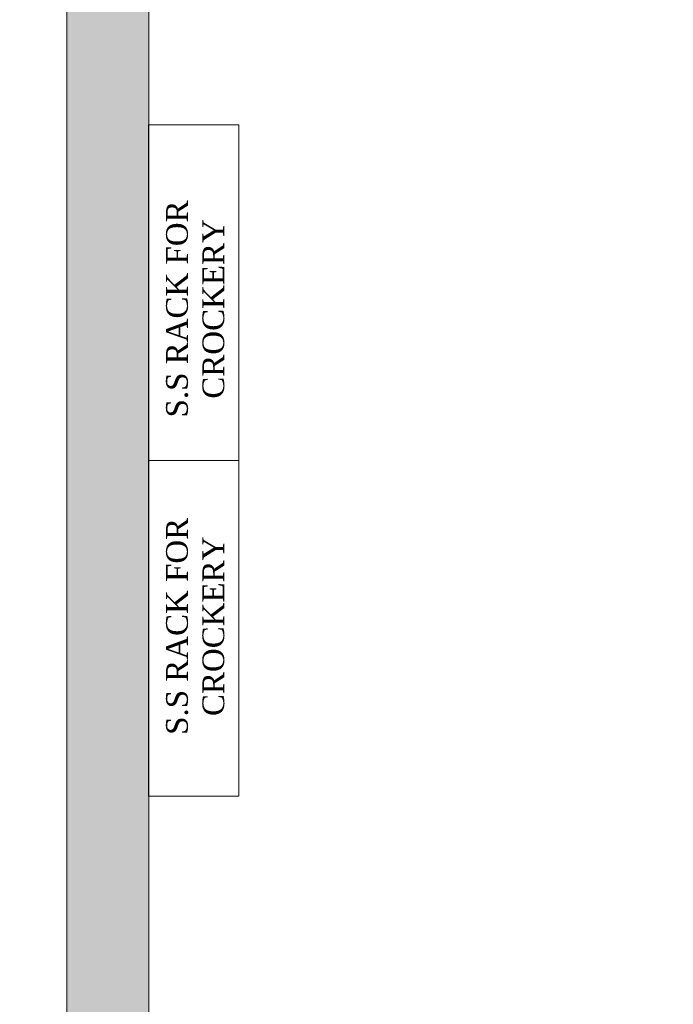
# Model space of a CAD drawing. Extents: x 3940905 to 4145695, y 925352 to 1109797.
# Tile 627 of 656: x 4030917 to 4032716, y 1096441 to 1099149. Entities that reach past the tile are written whole.
import ezdxf

# ---------------------------------------------------------------- set-up
doc = ezdxf.new("R2010")
doc.units = 0
doc.header["$LTSCALE"] = 750
doc.header["$MEASUREMENT"] = 0
for name, color, linetype, lineweight in [('CKD Equipments', 252, 'CONTINUOUS', 0), ('HATCH', 7, 'CONTINUOUS', 0), ('wall', 7, 'CONTINUOUS', 25)]:
    doc.layers.add(name, color=color, linetype=linetype, lineweight=lineweight)
doc.layers.add('TEXT', color=7, linetype='CONTINUOUS')
doc.styles.add('TXT1', font='times.ttf')

msp = doc.modelspace()

# ---------------------------------------------------------------- hatches: boundary and pattern name
at = {"layer": 'HATCH'}
h = msp.add_hatch(color=8, dxfattribs=at)
h.dxf.hatch_style = 1
h.paths.add_polyline_path([(4043641.8, 1102308.4), (4031046.8, 1102308.4), (4031046.8, 1088263.4), (4030916.8, 1088263.4), (4030916.8, 1074300.4), (4031079.8, 1074300.4), (4031079.8, 1067776.4), (4031536.8, 1067776.4), (4031536.8, 1072350.4), (4031536.8, 1074463.4), (4031146.8, 1074463.4), (4031146.8, 1088033.5), (4031271.8, 1088033.4), (4031271.8, 1102078.4), (4043641.8, 1102078.4)])

# ---------------------------------------------------------------- linework, layer by layer
at = {"layer": 'CKD Equipments', "color": 52}
for p, q in [((4031271.6, 1098860.2, -7.6), (4031271.6, 1097937, -7.6)), ((4031519.6, 1098860.2, -7.6), (4031271.6, 1098860.2, -7.6)), ((4031519.6, 1097937, -7.6), (4031519.6, 1098860.2, -7.6)), ((4031271.6, 1097937, -7.6), (4031519.6, 1097937, -7.6)), ((4031271.6, 1097937, -7.6), (4031271.6, 1097013.9, -7.6)), ((4031519.6, 1097937, -7.6), (4031271.6, 1097937, -7.6)), ((4031519.6, 1097013.9, -7.6), (4031519.6, 1097937, -7.6)), ((4031271.6, 1097013.9, -7.6), (4031519.6, 1097013.9, -7.6))]:
    msp.add_line(p, q, dxfattribs=at)
at = {"layer": 'wall', "lineweight": 0, "ltscale": 2, "elevation": -7.6}
msp.add_lwpolyline([(4043641.8, 1102308.4), (4031046.8, 1102308.4), (4031046.8, 1088263.4), (4030916.8, 1088263.4), (4030916.8, 1074300.4), (4031079.8, 1074300.4), (4031079.8, 1067776.4), (4031536.8, 1067776.4), (4031536.8, 1074463.4), (4031146.8, 1074463.4), (4031146.8, 1088033.5), (4031271.8, 1088033.4), (4031271.8, 1102078.4), (4043641.8, 1102078.4)], close=True, dxfattribs=at)

# ---------------------------------------------------------------- texts
at = {"layer": 'TEXT', "char_height": 60, "width": 1005.12, "attachment_point": 2, "rotation": 90, "style": 'TXT1'}
for insert in [(4031319.6, 1098353.7, -7.6), (4031319.6, 1097480.7, -7.6)]:
    msp.add_mtext('S.S RACK FOR CROCKERY ', dxfattribs=dict(at, insert=insert))

doc.saveas('drawing.dxf')
